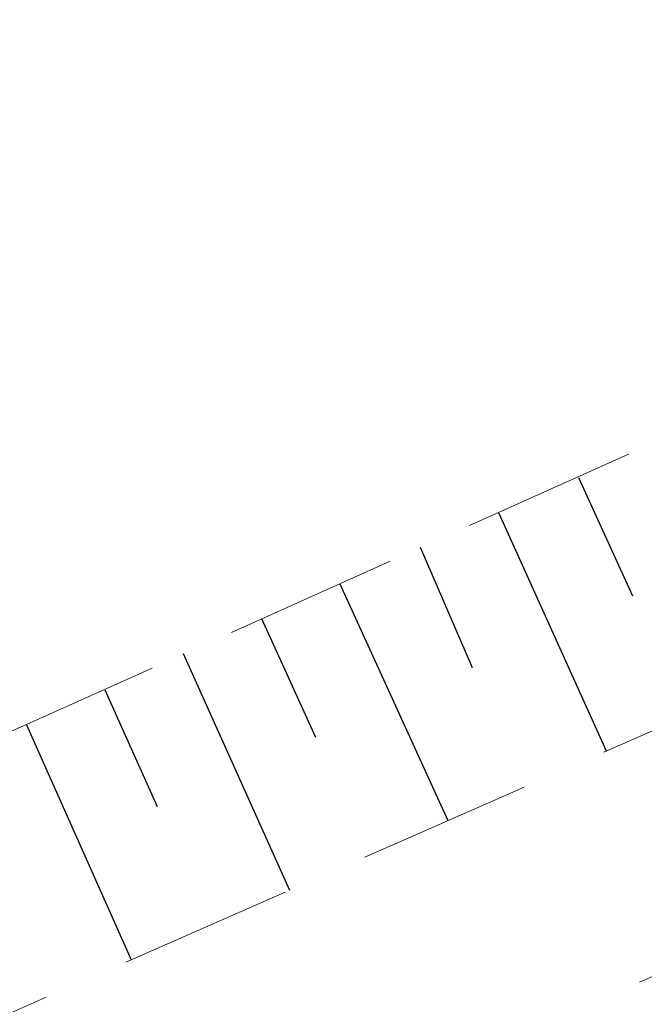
# Model space of a CAD drawing. Header units: metres. Extents: x 7523615 to 7533948, y 5492686 to 5502120.
# Tile 498 of 656: x 7531210.55 to 7531214.14, y 5499071.24 to 5499076.89. Entities that reach past the tile are written whole.
import ezdxf

# ---------------------------------------------------------------- set-up
doc = ezdxf.new("R2010")
doc.units = ezdxf.units.M
doc.linetypes.add('1.0_0.5', pattern=[1.5, 1, -0.5])

msp = doc.modelspace()

# ---------------------------------------------------------------- linework, layer by layer
at = {"layer": '000 Inne (niezydentyfikowane)', "color": 7, "linetype": 'CONTINUOUS', "lineweight": 25, "flags": 128}
for points in [[(7531213.76, 5499074.26), (7531214.07, 5499073.58)], [(7531213.3, 5499074.06), (7531213.92, 5499072.69)], [(7531212.85, 5499073.86), (7531213.15, 5499073.17)], [(7531212.39, 5499073.65), (7531213.01, 5499072.29)], [(7531211.94, 5499073.45), (7531212.25, 5499072.77)], [(7531211.49, 5499073.25), (7531212.1, 5499071.89)], [(7531211.04, 5499073.04), (7531211.34, 5499072.37)], [(7531210.59, 5499072.84), (7531211.19, 5499071.49)]]:
    msp.add_lwpolyline(points, dxfattribs=at)
at = {"layer": 'skarpa nieumocniona', "color": 7, "linetype": '1.0_0.5', "lineweight": 18, "flags": 128}
for points in [[(7531506.46, 5499259.74), (7531477.66, 5499244.45), (7531425.13, 5499215.04), (7531402.52, 5499199.71), (7531363.2, 5499166.6), (7531329.4, 5499138.81), (7531286.39, 5499107.01), (7531243.09, 5499085.51), (7531208.05, 5499070.11), (7531174.88, 5499053.99), (7531131.5, 5499027.17), (7531096, 5499001.97), (7531090.64, 5498997.56), (7531093.54, 5499001.23), (7531094.57, 5499003.01), (7531131.88, 5499029.31), (7531174.97, 5499055.87), (7531208.02, 5499071.69), (7531242.95, 5499087.36), (7531285.09, 5499107.95), (7531328.43, 5499140.14), (7531362.22, 5499167.65), (7531402.11, 5499201.31), (7531422.93, 5499216.4), (7531477.57, 5499246.07), (7531506.06, 5499260.89)], [(7531506.46, 5499259.74), (7531477.66, 5499244.45), (7531425.13, 5499215.04), (7531402.52, 5499199.71), (7531363.2, 5499166.6), (7531329.4, 5499138.81), (7531286.39, 5499107.01), (7531243.09, 5499085.51), (7531208.05, 5499070.11), (7531174.88, 5499053.99), (7531131.5, 5499027.17), (7531096, 5499001.97), (7531090.64, 5498997.56), (7531093.54, 5499001.23), (7531094.57, 5499003.01), (7531131.88, 5499029.31), (7531174.97, 5499055.87), (7531208.02, 5499071.69), (7531242.95, 5499087.36), (7531285.09, 5499107.95), (7531328.43, 5499140.14), (7531362.22, 5499167.65), (7531402.11, 5499201.31), (7531422.93, 5499216.4), (7531477.57, 5499246.07), (7531506.06, 5499260.89)], [(7531096.86, 5498998.94), (7531096.17, 5499000.14), (7531132.43, 5499025.99), (7531177.74, 5499054.09), (7531208.27, 5499068.84), (7531243.9, 5499084.23), (7531288.75, 5499106.77), (7531330.31, 5499137.62), (7531363.99, 5499165.3), (7531403.39, 5499198.23), (7531426, 5499213.98), (7531477.8, 5499243.06), (7531506.76, 5499258.69), (7531507.93, 5499256.79), (7531504.04, 5499254.54), (7531472.49, 5499237.11), (7531448.55, 5499223.73), (7531427.2, 5499212.72), (7531404.87, 5499196.56), (7531364.93, 5499163.96), (7531331.88, 5499136.62), (7531289.13, 5499105.38), (7531245.01, 5499082.9), (7531210.16, 5499067.92), (7531178.38, 5499053.18), (7531133.03, 5499024.54)], [(7531096.86, 5498998.94), (7531096.17, 5499000.14), (7531132.43, 5499025.99), (7531177.74, 5499054.09), (7531208.27, 5499068.84), (7531243.9, 5499084.23), (7531288.75, 5499106.77), (7531330.31, 5499137.62), (7531363.99, 5499165.3), (7531403.39, 5499198.23), (7531426, 5499213.98), (7531477.8, 5499243.06), (7531506.76, 5499258.69), (7531507.93, 5499256.79), (7531504.04, 5499254.54), (7531472.49, 5499237.11), (7531448.55, 5499223.73), (7531427.2, 5499212.72), (7531404.87, 5499196.56), (7531364.93, 5499163.96), (7531331.88, 5499136.62), (7531289.13, 5499105.38), (7531245.01, 5499082.9), (7531210.16, 5499067.92), (7531178.38, 5499053.18), (7531133.03, 5499024.54)]]:
    msp.add_lwpolyline(points, close=True, dxfattribs=at)

doc.saveas('drawing.dxf')
